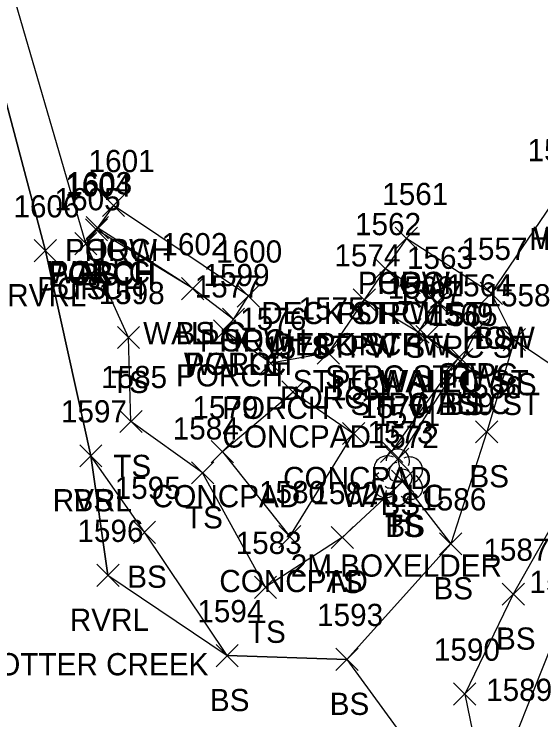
# Model space of a CAD drawing. Extents: x 1461855 to 1464118, y 556196 to 557441.
# Drawn here: x 1462341 to 1462388.4, y 556299.3 to 556362.8 of the extents above; entities that cross this region are included whole.
import ezdxf

# ---------------------------------------------------------------- set-up
doc = ezdxf.new("R2010")
doc.units = 0
for name, color, linetype in [('L_A', 7, 'Continuous'), ('L_C', 7, 'Continuous'), ('L_I', 7, 'Continuous'), ('L_TIC', 7, 'Continuous'), ('LAWE', 7, 'Continuous'), ('LBC', 7, 'Continuous'), ('LBF', 7, 'Continuous'), ('LELB', 7, 'Continuous'), ('LS', 7, 'Continuous'), ('LSOGP', 7, 'Continuous'), ('LTD', 7, 'Continuous'), ('LW', 7, 'Continuous')]:
    doc.layers.add(name, color=color, linetype=linetype)

msp = doc.modelspace()

# ---------------------------------------------------------------- linework, layer by layer
at = {"layer": 'L_TIC'}
for points in [[(1462348.924, 556344.536), (1462350.924, 556346.536)], [(1462350.924, 556344.536), (1462348.924, 556346.536)], [(1462348.924, 556344.536), (1462350.924, 556346.536)], [(1462350.924, 556344.536), (1462348.924, 556346.536)], [(1462347.47, 556342.541), (1462349.47, 556344.541)], [(1462349.47, 556342.541), (1462347.47, 556344.541)], [(1462347.47, 556342.541), (1462349.47, 556344.541)], [(1462349.47, 556342.541), (1462347.47, 556344.541)], [(1462347.387, 556342.345), (1462349.387, 556344.345)], [(1462349.387, 556342.345), (1462347.387, 556344.345)], [(1462347.387, 556342.345), (1462349.387, 556344.345)], [(1462349.387, 556342.345), (1462347.387, 556344.345)], [(1462375.294, 556341.574), (1462377.294, 556343.574)], [(1462377.294, 556341.574), (1462375.294, 556343.574)], [(1462375.294, 556341.574), (1462377.294, 556343.574)], [(1462377.294, 556341.574), (1462375.294, 556343.574)], [(1462346.428, 556341.103), (1462348.428, 556343.103)], [(1462348.428, 556341.103), (1462346.428, 556343.103)], [(1462346.428, 556341.103), (1462348.428, 556343.103)], [(1462348.428, 556341.103), (1462346.428, 556343.103)], [(1462342.781, 556340.464), (1462344.781, 556342.464)], [(1462344.781, 556340.464), (1462342.781, 556342.464)], [(1462373.41, 556338.863), (1462375.41, 556340.863)], [(1462375.41, 556338.863), (1462373.41, 556340.863)], [(1462373.41, 556338.863), (1462375.41, 556340.863)], [(1462375.41, 556338.863), (1462373.41, 556340.863)], [(1462356.053, 556337.057), (1462358.053, 556339.057)], [(1462358.053, 556337.057), (1462356.053, 556339.057)], [(1462356.053, 556337.057), (1462358.053, 556339.057)], [(1462358.053, 556337.057), (1462356.053, 556339.057)], [(1462361.065, 556336.398), (1462363.065, 556338.398)], [(1462363.065, 556336.398), (1462361.065, 556338.398)], [(1462361.065, 556336.398), (1462363.065, 556338.398)], [(1462363.065, 556336.398), (1462361.065, 556338.398)], [(1462382.947, 556336.636), (1462384.947, 556338.636)], [(1462384.947, 556336.636), (1462382.947, 556338.636)], [(1462382.947, 556336.636), (1462384.947, 556338.636)], [(1462384.947, 556336.636), (1462382.947, 556338.636)], [(1462371.506, 556336.053), (1462373.506, 556338.053)], [(1462373.506, 556336.053), (1462371.506, 556338.053)], [(1462371.506, 556336.053), (1462373.506, 556338.053)], [(1462373.506, 556336.053), (1462371.506, 556338.053)], [(1462378.088, 556335.833), (1462380.088, 556337.833)], [(1462380.088, 556335.833), (1462378.088, 556337.833)], [(1462378.088, 556335.833), (1462380.088, 556337.833)], [(1462380.088, 556335.833), (1462378.088, 556337.833)], [(1462359.725, 556334.284), (1462361.725, 556336.284)], [(1462361.725, 556334.284), (1462359.725, 556336.284)], [(1462359.725, 556334.284), (1462361.725, 556336.284)], [(1462361.725, 556334.284), (1462359.725, 556336.284)], [(1462358.925, 556333.256), (1462360.925, 556335.256)], [(1462360.925, 556333.256), (1462358.925, 556335.256)], [(1462376.345, 556333.152), (1462378.345, 556335.152)], [(1462378.345, 556333.152), (1462376.345, 556335.152)], [(1462376.345, 556333.152), (1462378.345, 556335.152)], [(1462378.345, 556333.152), (1462376.345, 556335.152)], [(1462381.658, 556333.352), (1462383.658, 556335.352)], [(1462383.658, 556333.352), (1462381.658, 556335.352)], [(1462350.271, 556332.66), (1462352.271, 556334.66)], [(1462352.271, 556332.66), (1462350.271, 556334.66)], [(1462377.149, 556332.731), (1462379.149, 556334.731)], [(1462379.149, 556332.731), (1462377.149, 556334.731)], [(1462377.149, 556332.731), (1462379.149, 556334.731)], [(1462379.149, 556332.731), (1462377.149, 556334.731)], [(1462385.024, 556332.458), (1462387.024, 556334.458)], [(1462387.024, 556332.458), (1462385.024, 556334.458)], [(1462385.024, 556332.458), (1462387.024, 556334.458)], [(1462387.024, 556332.458), (1462385.024, 556334.458)], [(1462368.274, 556331.266), (1462370.274, 556333.266)], [(1462370.274, 556331.266), (1462368.274, 556333.266)], [(1462379.931, 556330.763), (1462381.931, 556332.763)], [(1462381.931, 556330.763), (1462379.931, 556332.763)], [(1462380.294, 556330.68), (1462382.294, 556332.68)], [(1462382.294, 556330.68), (1462380.294, 556332.68)], [(1462380.294, 556330.68), (1462382.294, 556332.68)], [(1462382.294, 556330.68), (1462380.294, 556332.68)], [(1462363.079, 556330.335), (1462365.079, 556332.335)], [(1462365.079, 556330.335), (1462363.079, 556332.335)], [(1462365.087, 556327.754), (1462367.087, 556329.754)], [(1462367.087, 556327.754), (1462365.087, 556329.754)], [(1462365.087, 556327.754), (1462367.087, 556329.754)], [(1462367.087, 556327.754), (1462365.087, 556329.754)], [(1462350.49, 556325.103), (1462352.49, 556327.103)], [(1462352.49, 556325.103), (1462350.49, 556327.103)], [(1462382.53, 556324.173), (1462384.53, 556326.173)], [(1462384.53, 556324.173), (1462382.53, 556326.173)], [(1462370.543, 556324.017), (1462372.543, 556326.017)], [(1462372.543, 556324.017), (1462370.543, 556326.017)], [(1462370.543, 556324.017), (1462372.543, 556326.017)], [(1462372.543, 556324.017), (1462370.543, 556326.017)], [(1462358.724, 556322.382), (1462360.724, 556324.382)], [(1462360.724, 556322.382), (1462358.724, 556324.382)], [(1462373.967, 556322.409), (1462375.967, 556324.409)], [(1462375.967, 556322.409), (1462373.967, 556324.409)], [(1462346.875, 556322.015), (1462348.875, 556324.015)], [(1462348.875, 556322.015), (1462346.875, 556324.015)], [(1462346.875, 556322.015), (1462348.875, 556324.015)], [(1462348.875, 556322.015), (1462346.875, 556324.015)], [(1462374.521, 556321.688), (1462376.521, 556323.688)], [(1462376.521, 556321.688), (1462374.521, 556323.688)], [(1462356.945, 556320.478), (1462358.945, 556322.478)], [(1462358.945, 556320.478), (1462356.945, 556322.478)], [(1462374.96, 556319.711), (1462376.96, 556321.711)], [(1462376.96, 556319.711), (1462374.96, 556321.711)], [(1462374.96, 556319.711), (1462376.96, 556321.711)], [(1462376.96, 556319.711), (1462374.96, 556321.711)], [(1462351.716, 556315.136), (1462353.716, 556317.136)], [(1462353.716, 556315.136), (1462351.716, 556317.136)], [(1462364.801, 556314.747), (1462366.801, 556316.747)], [(1462366.801, 556314.747), (1462364.801, 556316.747)], [(1462369.526, 556314.658), (1462371.526, 556316.658)], [(1462371.526, 556314.658), (1462369.526, 556316.658)], [(1462379.29, 556314.094), (1462381.29, 556316.094)], [(1462381.29, 556314.094), (1462379.29, 556316.094)], [(1462379.29, 556314.094), (1462381.29, 556316.094)], [(1462381.29, 556314.094), (1462379.29, 556316.094)], [(1462348.416, 556311.261), (1462350.416, 556313.261)], [(1462350.416, 556311.261), (1462348.416, 556313.261)], [(1462362.614, 556310.181), (1462364.614, 556312.181)], [(1462364.614, 556310.181), (1462362.614, 556312.181)], [(1462384.927, 556309.567), (1462386.927, 556311.567)], [(1462386.927, 556309.567), (1462384.927, 556311.567)], [(1462359.161, 556304.037), (1462361.161, 556306.037)], [(1462361.161, 556304.037), (1462359.161, 556306.037)], [(1462369.947, 556303.696), (1462371.947, 556305.696)], [(1462371.947, 556303.696), (1462369.947, 556305.696)], [(1462380.555, 556300.576), (1462382.555, 556302.576)], [(1462382.555, 556300.576), (1462380.555, 556302.576)]]:
    msp.add_lwpolyline(points, dxfattribs=at)
at = {"layer": 'LAWE'}
msp.add_lwpolyline([(1462349.416, 556312.261), (1462347.875, 556323.015), (1462343.781, 556341.464), (1462337.181, 556366.3), (1462336.388, 556385.542), (1462332.388, 556400.161), (1462328.247, 556406.014), (1462322.28, 556416.088), (1462319.217, 556425.247), (1462318.05, 556436.547), (1462318.359, 556451.215), (1462318.431, 556468.892), (1462315.755, 556484.128), (1462311.368, 556498.702), (1462302.601, 556511.598)], dxfattribs=at)
at = {"layer": 'LBC'}
for points in [[(1462393.773, 556346.839), (1462392.197, 556346.635), (1462391.87, 556346.722), (1462389.963, 556346.524), (1462383.947, 556337.636), (1462376.294, 556342.574)], [(1462362.065, 556337.398), (1462349.924, 556345.536)]]:
    msp.add_lwpolyline(points, dxfattribs=at)
at = {"layer": 'LBF'}
for points in [[(1462349.924, 556345.536), (1462348.47, 556343.541), (1462348.387, 556343.345), (1462347.428, 556342.103), (1462339.82, 556368.184), (1462340.565, 556372.399), (1462343.338, 556376.947), (1462344.78, 556376.159)], [(1462376.294, 556342.574), (1462374.41, 556339.863), (1462372.506, 556337.053), (1462369.274, 556332.266), (1462364.079, 556331.335), (1462359.925, 556334.256), (1462360.725, 556335.284), (1462362.065, 556337.398)], [(1462374.41, 556339.863), (1462379.088, 556336.833), (1462377.345, 556334.152), (1462372.506, 556337.053)], [(1462379.088, 556336.833), (1462382.658, 556334.352), (1462381.294, 556331.68), (1462378.149, 556333.731), (1462377.345, 556334.152)]]:
    msp.add_lwpolyline(points, dxfattribs=at)
at = {"layer": 'LELB'}
for points in [[(1462357.053, 556338.057), (1462348.387, 556343.345)], [(1462375.96, 556320.711), (1462370.526, 556315.658), (1462363.614, 556311.181), (1462357.945, 556321.478), (1462351.49, 556326.103), (1462351.271, 556333.66), (1462347.428, 556342.103)], [(1462383.947, 556337.636), (1462386.024, 556333.458), (1462395.339, 556327.216), (1462385.927, 556310.567), (1462381.555, 556301.576), (1462384.833, 556285.643)], [(1462386.024, 556333.458), (1462383.53, 556325.173), (1462380.29, 556315.094)], [(1462381.294, 556331.68), (1462375.521, 556322.688), (1462375.96, 556320.711), (1462380.29, 556315.094), (1462370.947, 556304.696), (1462360.161, 556305.037), (1462352.716, 556316.136), (1462347.875, 556323.015)], [(1462395.339, 556327.216), (1462398.801, 556322.251), (1462390.071, 556307.672), (1462386.181, 556297.957), (1462391.554, 556287.61)]]:
    msp.add_lwpolyline(points, dxfattribs=at)
at = {"layer": 'LS'}
for points in [[(1462366.087, 556328.754), (1462359.724, 556323.382), (1462365.801, 556315.747), (1462371.543, 556325.017)], [(1462366.087, 556328.754), (1462371.543, 556325.017)]]:
    msp.add_lwpolyline(points, dxfattribs=at)
at = {"layer": 'LSOGP'}
msp.add_lwpolyline([(1462337.181, 556366.3), (1462343.781, 556341.464), (1462347.875, 556323.015), (1462349.416, 556312.261), (1462360.161, 556305.037), (1462370.947, 556304.696), (1462384.833, 556285.643), (1462401.999, 556279.054), (1462407.007, 556275.465), (1462412.015, 556271.876), (1462417.023, 556268.287), (1462422.031, 556264.698)], dxfattribs=at)
at = {"layer": 'LTD'}
msp.add_line((1462375.48, 556321.139), (1462375.48, 556321.139), dxfattribs=at)
msp.add_line((1462375.48, 556321.139), (1462375.48, 556321.139), dxfattribs=at)
msp.add_arc((1462375.527, 556322.573), 1.047, 335.52715, 180.95627, dxfattribs=at)
for centre, major_axis, ratio, start_param, end_param in [((1462374.688, 556321.806), (1.21, -0.512), 0.895232, 1.570796, 4.712389), ((1462376.521, 556321.723), (-1.141, -0.483), 0.949671, 1.570796, 4.712389), ((1462375.271, 556321.597), (-0.208, -0.792), 0.645439, 3.141593, 6.283185), ((1462375.98, 556320.972), (-0.5, 0.667), 0.989748, 3.141593, 6.283185), ((1462374.397, 556320.431), (0.584, -1.042), 0.959034, 3.141593, 6.283185), ((1462376.48, 556320.306), (-1.09, 0.792), 0.841452, 1.570796, 4.712389), ((1462375.022, 556320.389), (-0.625, -0.083), 0.423636, 0, 3.141593), ((1462375.48, 556319.639), (0.265, 1.061), 0.942809, 1.570796, 4.712389)]:
    msp.add_ellipse(centre, major_axis=major_axis, ratio=ratio, start_param=start_param, end_param=end_param, dxfattribs=at)
at = {"layer": 'LW'}
for points in [[(1462360.725, 556335.284), (1462357.053, 556338.057), (1462348.47, 556343.541)], [(1462378.149, 556333.731), (1462380.931, 556331.763), (1462374.967, 556323.409)]]:
    msp.add_lwpolyline(points, dxfattribs=at)

# ---------------------------------------------------------------- texts
at = {"layer": 'L_A'}
for s, p in [('HOW', (1462387.348, 556341.524)), ('WALLC', (1462387.733, 556341.635)), ('PORCH', (1462345.547, 556340.536)), ('HOW', (1462347.31, 556340.536)), ('WALLC', (1462344.005, 556338.541)), ('PORCH', (1462344.009, 556338.345)), ('PORCH', (1462344.092, 556338.541)), ('BS', (1462346.828, 556338.345)), ('PORCH', (1462371.916, 556337.574)), ('HOW', (1462373.68, 556337.574)), ('PORCH', (1462343.05, 556337.103)), ('TS', (1462345.837, 556337.103)), ('RVRL', (1462340.348, 556336.464)), ('DECK STPW ST', (1462363.221, 556334.863)), ('PORCH', (1462370.032, 556334.863)), ('WALLC', (1462352.589, 556333.057)), ('BS', (1462355.494, 556333.057)), ('PORCH', (1462357.687, 556332.398)), ('HOW', (1462359.451, 556332.398)), ('HOW', (1462381.333, 556332.636)), ('BS', (1462382.388, 556332.636)), ('DECK STPW', (1462364.317, 556332.053)), ('STPW STPC ST', (1462367.726, 556331.833)), ('STPW STPC ST', (1462367.726, 556331.833)), ('PORCH', (1462368.128, 556332.053)), ('WALLC', (1462356.261, 556330.284)), ('PORCH', (1462356.347, 556330.284)), ('PORCH', (1462355.547, 556329.256)), ('STPC STPW', (1462368.983, 556329.152)), ('STPC STPW', (1462368.983, 556329.152)), ('STPC', (1462379.17, 556329.352)), ('TS', (1462349.681, 556328.66)), ('STPC WALLC ST', (1462366.063, 556328.731)), ('WALLC', (1462373.685, 556328.731)), ('BS', (1462384.465, 556328.458)), ('BS', (1462384.465, 556328.458)), ('PORCH', (1462364.896, 556327.266)), ('STPC BS9 ST', (1462371.254, 556326.68)), ('WALLC', (1462376.466, 556326.763)), ('BS', (1462379.735, 556326.68)), ('PORCH', (1462359.702, 556326.335)), ('CONCPAD', (1462359.733, 556323.754)), ('CONCPAD', (1462359.733, 556323.754)), ('TS', (1462349.9, 556321.103)), ('CONCPAD', (1462365.189, 556320.017)), ('CONCPAD', (1462365.189, 556320.017)), ('BS', (1462381.971, 556320.173)), ('CONCPAD', (1462353.369, 556318.382)), ('WALLC', (1462370.502, 556318.409)), ('RVRL', (1462344.442, 556318.015)), ('BS', (1462346.316, 556318.015)), ('BS', (1462373.962, 556317.688)), ('TS', (1462356.354, 556316.478)), ('H', (1462374.913, 556316.139)), ('TS', (1462374.369, 556315.711)), ('BS', (1462374.401, 556315.711)), ('BS', (1462351.157, 556311.136)), ('CONCPAD', (1462359.447, 556310.747)), ('TS', (1462368.935, 556310.658)), ('BS', (1462378.731, 556310.094)), ('BS', (1462378.731, 556310.094)), ('RVRL', (1462345.983, 556307.261)), ('TS', (1462362.023, 556306.181)), ('BS', (1462384.368, 556305.567)), ('BS', (1462358.602, 556300.037)), ('BS', (1462369.388, 556299.696))]:
    msp.add_text(s, height=2, dxfattribs=at).set_placement(p)
at = {"layer": 'L_C'}
for s, p in [('2M.BOXELDER', (1462365.881, 556312.139)), ('OTTER CREEK', (1462339.448, 556303.261))]:
    msp.add_text(s, height=2, dxfattribs=at).set_placement(p)
at = {"layer": 'L_I'}
for s, p in [('1556', (1462387.215, 556349.524)), ('1601', (1462347.673, 556348.536)), ('1601', (1462347.673, 556348.536)), ('1604', (1462345.568, 556346.345)), ('1604', (1462345.568, 556346.345)), ('1603', (1462345.651, 556346.541)), ('1603', (1462345.651, 556346.541)), ('1605', (1462344.609, 556345.103)), ('1605', (1462344.609, 556345.103)), ('1561', (1462374.121, 556345.574)), ('1561', (1462374.121, 556345.574)), ('1606', (1462340.907, 556344.464)), ('1562', (1462371.67, 556342.863)), ('1562', (1462371.67, 556342.863)), ('1602', (1462354.235, 556341.057)), ('1602', (1462354.235, 556341.057)), ('1557', (1462381.254, 556340.636)), ('1557', (1462381.254, 556340.636)), ('1600', (1462359.16, 556340.398)), ('1600', (1462359.16, 556340.398)), ('1574', (1462369.813, 556340.053)), ('1574', (1462369.813, 556340.053)), ('1563', (1462376.348, 556339.833)), ('1563', (1462376.348, 556339.833)), ('1599', (1462358.025, 556338.284)), ('1599', (1462358.025, 556338.284)), ('1577', (1462357.232, 556337.256)), ('1568', (1462374.605, 556337.152)), ('1568', (1462374.605, 556337.152)), ('1564', (1462379.918, 556337.352)), ('1598', (1462348.578, 556336.66)), ('1567', (1462375.409, 556336.731)), ('1567', (1462375.409, 556336.731)), ('1558', (1462383.331, 556336.458)), ('1558', (1462383.331, 556336.458)), ('1575', (1462366.581, 556335.266)), ('1576', (1462361.331, 556334.335)), ('1569', (1462378.183, 556334.763)), ('1565', (1462378.554, 556334.68)), ('1565', (1462378.554, 556334.68)), ('1578', (1462363.394, 556331.754)), ('1578', (1462363.394, 556331.754)), ('1585', (1462348.797, 556329.103)), ('1581', (1462369.417, 556328.017)), ('1581', (1462369.417, 556328.017)), ('1566', (1462380.735, 556328.173)), ('1597', (1462345.183, 556326.015)), ('1597', (1462345.183, 556326.015)), ('1579', (1462357.023, 556326.382)), ('1570', (1462372.187, 556326.409)), ('1571', (1462373.395, 556325.688)), ('1584', (1462355.252, 556324.478)), ('1573', (1462372.787, 556324.139)), ('1572', (1462373.267, 556323.711)), ('1572', (1462373.267, 556323.711)), ('1595', (1462350.023, 556319.136)), ('1580', (1462363.022, 556318.747)), ('1582', (1462367.833, 556318.658)), ('1586', (1462377.542, 556318.094)), ('1586', (1462377.542, 556318.094)), ('1596', (1462346.668, 556315.261)), ('1583', (1462360.921, 556314.181)), ('1587', (1462383.234, 556313.567)), ('1588', (1462387.378, 556310.672)), ('1594', (1462357.468, 556308.037)), ('1593', (1462368.254, 556307.696)), ('1590', (1462378.776, 556304.576)), ('1589', (1462383.48, 556300.957))]:
    msp.add_text(s, height=2, dxfattribs=at).set_placement(p)

doc.saveas('drawing.dxf')
